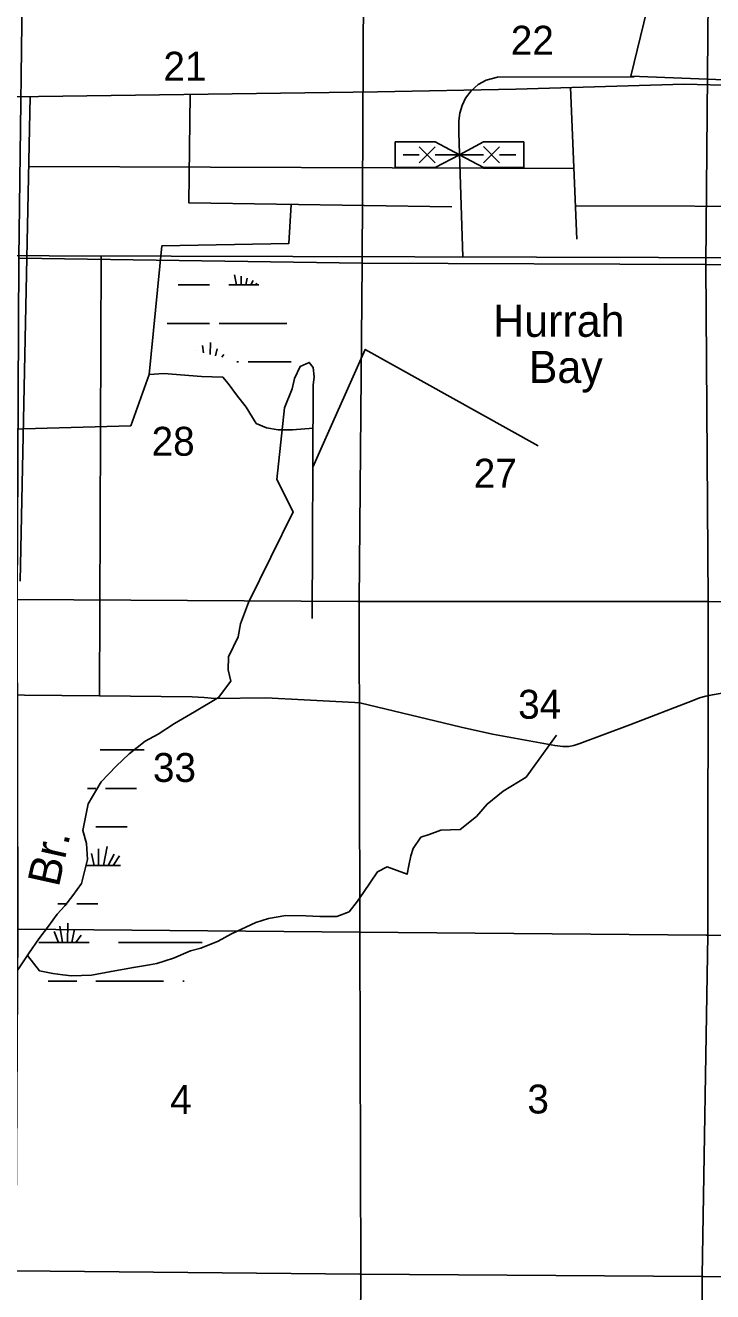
# Model space of a CAD drawing. Extents: x 380424 to 701066, y 1117407 to 1412949.
# Drawn here: x 585135 to 595823, y 1230454 to 1250167 of the extents above; entities that cross this region are included whole.
import ezdxf

# ---------------------------------------------------------------- set-up
doc = ezdxf.new("R2010")
doc.units = 0
for name, color, linetype in [('Bay Text', 7, 'Continuous'), ('County Routes Highway Center Lines', 7, 'Continuous'), ('Local Roads Improved', 7, 'Continuous'), ('Local Roads Paved', 7, 'Continuous'), ('Local Roads Related Cells', 7, 'Continuous'), ('Narrow Canals', 7, 'Continuous'), ('Narrow River Creek and Branch and Slough', 7, 'Continuous'), ('Narrow River Creek and Branch and Slough Text', 7, 'Continuous'), ('Section Lines', 7, 'Continuous'), ('Section Numbers', 7, 'Continuous'), ('Strip Mining Area', 7, 'Continuous'), ('Swamps', 7, 'Continuous'), ('Township  and Range lines', 7, 'Continuous')]:
    doc.layers.add(name, color=color, linetype=linetype)

msp = doc.modelspace()

# ---------------------------------------------------------------- linework, layer by layer
at = {"layer": 'County Routes Highway Center Lines'}
msp.add_lwpolyline([(570343, 1246622), (610138, 1246513), (610138, 1246513), (611862, 1246508)], dxfattribs=at)
at = {"layer": 'Local Roads Improved'}
msp.add_lwpolyline([(595998, 1239774), (595820, 1239747), (595715, 1239723), (595618, 1239696), (595506, 1239652), (594536, 1239278), (593755, 1238985), (593664, 1238955), (593586, 1238941), (593495, 1238941), (593371, 1238958), (593027, 1239019), (592401, 1239133), (591912, 1239241), (590336, 1239622), (590258, 1239625), (589470, 1239669), (588877, 1239700), (588082, 1239689), (587917, 1239703), (587728, 1239716)], dxfattribs=at)
at = {"layer": 'Local Roads Paved'}
for points in [[(591937, 1246563), (591874, 1248492), (591874, 1248678), (591892, 1248802), (591928, 1248917), (591981, 1249032), (592069, 1249147), (592176, 1249245), (592300, 1249316), (592477, 1249360), (594603, 1249366)], [(586314, 1246578), (586287, 1239729), (571692, 1239861)], [(586287, 1239730), (587728, 1239716)]]:
    msp.add_lwpolyline(points, dxfattribs=at)
at = {"layer": 'Local Roads Related Cells'}
for p, q in [((590885, 1248352), (591510, 1248352)), ((590885, 1247952), (590885, 1248352)), ((591260, 1248027), (591510, 1248277)), ((591510, 1248027), (591260, 1248277)), ((591510, 1248352), (591885, 1248152)), ((591885, 1248152), (592260, 1248352)), ((592260, 1248352), (592885, 1248352)), ((592510, 1248029), (592260, 1248279)), ((592260, 1248027), (592510, 1248277)), ((592885, 1248352), (592885, 1247952)), ((591260, 1248152), (591010, 1248152)), ((591885, 1248152), (591510, 1247952)), ((592260, 1248152), (591510, 1248152)), ((592260, 1247952), (591885, 1248152)), ((592760, 1248152), (592510, 1248152)), ((591510, 1247952), (590885, 1247952)), ((592885, 1247952), (592260, 1247952))]:
    msp.add_line(p, q, dxfattribs=at)
at = {"layer": 'Narrow Canals'}
for points in [[(582293, 1242548), (582325, 1249018), (590610, 1249133), (592762, 1249175), (595381, 1249249), (596195, 1249230), (596738, 1249168), (596943, 1249157), (597332, 1248872), (597645, 1248248), (598731, 1248057), (599616, 1247972), (599768, 1247970), (600116, 1248124), (600952, 1248579), (603138, 1247321)], [(585209, 1249058), (585052, 1241517)], [(587696, 1249092), (587675, 1247405), (591765, 1247342)], [(593613, 1249199), (593713, 1246838)], [(585187, 1247967), (593666, 1247940)], [(583919, 1242535), (583988, 1243857), (586775, 1243935), (587059, 1244734), (587259, 1246734), (589233, 1246771), (589270, 1247380)], [(593691, 1247357), (597395, 1247345)], [(589606, 1243291), (590420, 1245122), (593109, 1243619)], [(589596, 1240931), (589612, 1244564), (589628, 1244695), (589612, 1244842), (589549, 1244921), (589407, 1244858), (589318, 1244669), (589286, 1244506), (589166, 1244212), (589045, 1243099), (589297, 1242595), (588604, 1241183), (588483, 1240852), (588446, 1240647), (588294, 1240338), (588289, 1240133), (588331, 1239959), (588137, 1239702), (587764, 1239482), (587454, 1239298), (587202, 1239135), (586997, 1239025), (586751, 1238825), (586546, 1238636), (586315, 1238390), (586110, 1238048), (586031, 1237634), (586084, 1237429), (586099, 1237182), (586010, 1236809), (585874, 1236620), (585748, 1236463), (585632, 1236332), (585496, 1236143), (585343, 1235948), (585196, 1235728), (584986, 1235418)], [(589609, 1243897), (589288, 1243870), (589067, 1243870), (588884, 1243902), (588726, 1243970), (588569, 1244222), (588416, 1244416), (588290, 1244589), (588206, 1244689), (587875, 1244700), (587287, 1244747), (587058, 1244732)]]:
    msp.add_lwpolyline(points, dxfattribs=at)
at = {"layer": 'Narrow River Creek and Branch and Slough'}
msp.add_lwpolyline([(585168, 1235685), (585354, 1235450), (585564, 1235408), (585716, 1235387), (585853, 1235371), (586163, 1235382), (586467, 1235439), (586814, 1235502), (587066, 1235544), (587181, 1235565), (587438, 1235644), (587701, 1235760), (587864, 1235802), (588131, 1235912), (588342, 1236022), (588720, 1236201), (588914, 1236264), (589187, 1236311), (589497, 1236306), (589712, 1236295), (589980, 1236295), (590169, 1236369), (590300, 1236531), (590394, 1236668), (590611, 1236991), (590763, 1237065), (591072, 1236952), (591098, 1237088), (591128, 1237238), (591165, 1237354), (591287, 1237527), (591413, 1237571), (591597, 1237639), (591898, 1237647), (592149, 1237850), (592316, 1238044), (592563, 1238248), (592925, 1238464), (593397, 1239115)], dxfattribs=at)
at = {"layer": 'Section Lines'}
for points in [[(590396, 1251791), (590370, 1246465), (585036, 1246540), (585102, 1251821)], [(595762, 1251759), (595717, 1246443), (590370, 1246465), (590396, 1251791)], [(600977, 1251735), (600977, 1246405), (595717, 1246443), (595762, 1251759)], [(590370, 1246465), (590325, 1241199), (590307, 1241199), (585009, 1241230), (585036, 1246540)], [(595717, 1246443), (595751, 1241196), (595741, 1241196), (590325, 1241199), (590370, 1246465)], [(600977, 1246405), (600973, 1241138), (600945, 1241138), (595751, 1241196), (595717, 1246443)], [(590325, 1241199), (590336, 1236048), (585017, 1236097), (585017, 1236102), (585009, 1241216), (585009, 1241230), (590307, 1241199)], [(595751, 1241196), (595748, 1236005), (595721, 1236005), (590336, 1236048), (590325, 1241199), (595741, 1241196)], [(600973, 1241138), (601012, 1235963), (598364, 1235974), (595748, 1236005), (595751, 1241196), (600945, 1241138)], [(590336, 1236048), (590336, 1236018), (590354, 1230726), (590334, 1230727), (584988, 1230777), (585017, 1236097)], [(595748, 1236005), (595661, 1230701), (595661, 1230692), (590354, 1230726), (590336, 1236018), (590336, 1236048), (595721, 1236005)], [(601012, 1235963), (601012, 1235932), (601027, 1230664), (595676, 1230692), (595661, 1230692), (595661, 1230701), (595748, 1236005), (598364, 1235974)], [(590354, 1230726), (590354, 1230713), (590316, 1225459), (584947, 1225482), (584988, 1230777), (590334, 1230727)], [(595661, 1230692), (595626, 1225416), (595626, 1225407), (590323, 1225459), (590316, 1225459), (590354, 1230713), (590354, 1230726)], [(601027, 1230664), (601027, 1230646), (601059, 1225354), (595626, 1225407), (595626, 1225416), (595661, 1230692), (595676, 1230692)]]:
    msp.add_lwpolyline(points, close=True, dxfattribs=at)
at = {"layer": 'Strip Mining Area'}
for p, q in [((595263, 1252335), (594551, 1249378)), ((594551, 1249378), (597002, 1249278))]:
    msp.add_line(p, q, dxfattribs=at)
at = {"layer": 'Swamps'}
for p, q in [((587701, 1246128), (588001, 1246128)), ((587701, 1245528), (588001, 1245528)), ((588151, 1245528), (589201, 1245528)), ((586166, 1237275), (586203, 1237089)), ((586274, 1237348), (586274, 1237089)), ((586407, 1237384), (586348, 1237089)), ((586516, 1237263), (586422, 1237089)), ((586600, 1237239), (586501, 1237090)), ((585649, 1235890), (585583, 1236063)), ((585711, 1235889), (585672, 1236143)), ((585790, 1235889), (585795, 1236193)), ((585857, 1235889), (585899, 1236095)), ((585919, 1235889), (586003, 1236002)), ((586233, 1235289), (587283, 1235289))]:
    msp.add_line(p, q, dxfattribs=at)
for points in [[(588389, 1246282), (588420, 1246128)], [(587513, 1246128), (587701, 1246128)], [(588301, 1246128), (588768, 1246128)], [(588492, 1246260), (588492, 1246128)], [(588586, 1246231), (588566, 1246128)], [(588677, 1246197), (588639, 1246127)], [(588735, 1246153), (588718, 1246128)], [(587342, 1245528), (587701, 1245528)], [(587801, 1245100), (587800, 1245101)], [(587906, 1245071), (587889, 1245181)], [(588009, 1245045), (588013, 1245231)], [(588094, 1245024), (588117, 1245133)], [(588190, 1245001), (588220, 1245041)], [(588421, 1244928), (588451, 1244928)], [(588601, 1244928), (589270, 1244928)], [(586299, 1238889), (586983, 1238889)], [(586099, 1238289), (586233, 1238289)], [(586383, 1238289), (586865, 1238289)], [(586233, 1237689), (586717, 1237689)], [(586083, 1237089), (586617, 1237089)], [(585640, 1236489), (585783, 1236489)], [(585933, 1236489), (586262, 1236489)], [(585343, 1235889), (585483, 1235889)], [(585483, 1235889), (586126, 1235889)], [(586585, 1235889), (587883, 1235889)], [(585492, 1235289), (585933, 1235289)], [(587583, 1235289), (587604, 1235289)]]:
    msp.add_lwpolyline(points, dxfattribs=at)
at = {"layer": 'Township  and Range lines'}
for p, q in [((585017, 1236097), (590336, 1236048)), ((590336, 1236048), (595721, 1236005)), ((595721, 1236005), (595748, 1236005)), ((595748, 1236005), (598364, 1235974))]:
    msp.add_line(p, q, dxfattribs=at)

# ---------------------------------------------------------------- texts
at = {"layer": 'Bay Text'}
for s, p in [('Hurrah', (592409, 1245318)), ('Bay', (592962, 1244600))]:
    msp.add_text(s, height=500, rotation=0.0004, dxfattribs=at).set_placement(p)
at = {"layer": 'Narrow River Creek and Branch and Slough Text'}
msp.add_text('Br.', height=500, rotation=77.4713, dxfattribs=at).set_placement((585653, 1236739))
at = {"layer": 'Section Numbers'}
for s, rotation, p in [('22', 0.0004, (592684, 1249710)), ('21', 0.0004, (587282, 1249306)), ('28', 0.0004, (587098, 1243467)), ('27', 0.0004, (592108, 1242970)), ('34', 0.0003, (592798, 1239373)), ('33', 0.0003, (587119, 1238389)), ('4', 0.0003, (587386, 1233220)), ('3', 0.0003, (592942, 1233228))]:
    msp.add_text(s, height=450, rotation=rotation, dxfattribs=at).set_placement(p)

doc.saveas('drawing.dxf')
